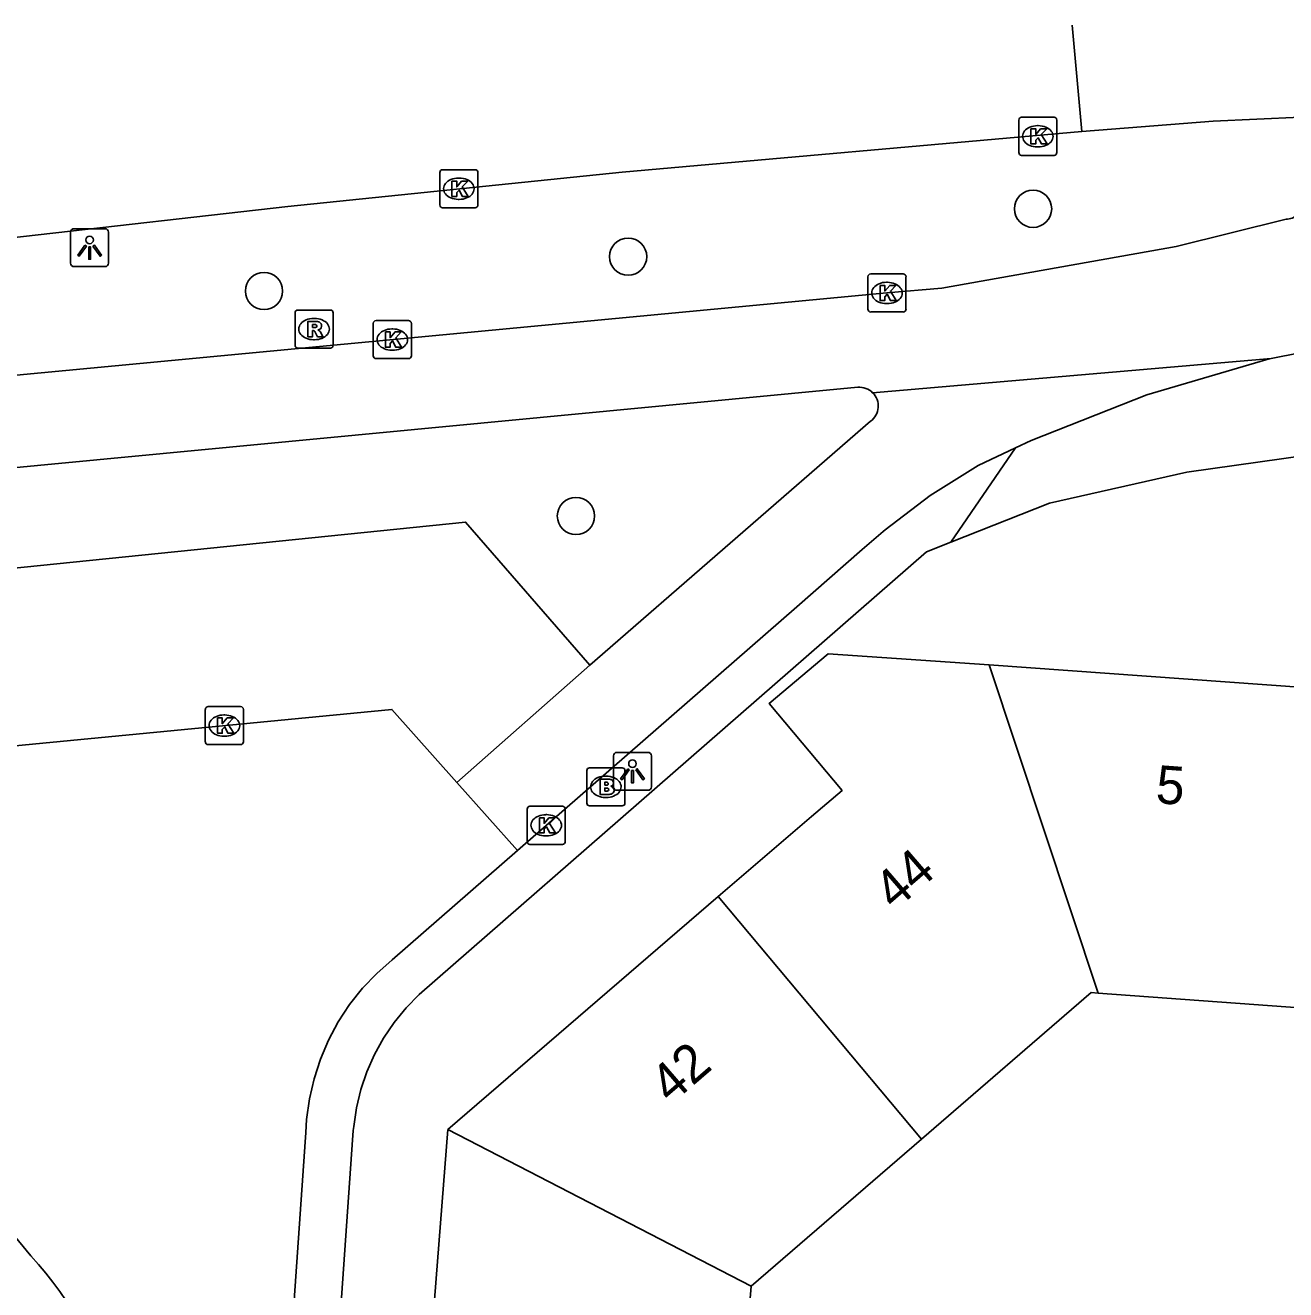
# Model space of a CAD drawing. Extents: x 160304 to 160954, y 383686 to 384161.
# Drawn here: x 160524.56 to 160557.65, y 384126.5 to 384159.71 of the extents above; entities that cross this region are included whole.
import ezdxf

# ---------------------------------------------------------------- set-up
doc = ezdxf.new("R2010")
doc.units = 0
for name, color, linetype in [('IMGEO_Boom', 7, 'Continuous'), ('IMGEO_Brandkraan', 7, 'Continuous'), ('IMGEO_Fietspad_open', 7, 'Continuous'), ('IMGEO_Kolk', 7, 'Continuous'), ('IMGEO_Lichtpunt', 7, 'Continuous'), ('IMGEO_Pand', 7, 'Continuous'), ('IMGEO_Pand_nummerreeks', 7, 'Continuous'), ('IMGEO_Parkeervlak_open', 7, 'Continuous'), ('IMGEO_Rijbaan_lokaal_gesloten', 7, 'Continuous'), ('IMGEO_Rijbaan_lokaal_open', 7, 'Continuous'), ('IMGEO_Rioolput', 7, 'Continuous'), ('IMGEO_Voetpad_open', 7, 'Continuous')]:
    doc.layers.add(name, color=color, linetype=linetype)

msp = doc.modelspace()

# ---------------------------------------------------------------- linework, layer by layer
at = {"layer": 'IMGEO_Boom'}
for centre in [(160551.016, 384154.889), (160540.387, 384153.633), (160530.829, 384152.73), (160539.017, 384146.821)]:
    msp.add_circle(centre, 0.489, dxfattribs=at)
at = {"layer": 'IMGEO_Brandkraan'}
for p, q in [((160539.301, 384139.282), (160539.301, 384140.134)), ((160539.376, 384140.208), (160540.228, 384140.208)), ((160540.302, 384140.134), (160540.302, 384139.282)), ((160539.789, 384139.988), (160539.814, 384139.988)), ((160539.812, 384139.428), (160539.787, 384139.428)), ((160540.228, 384139.208), (160539.376, 384139.208))]:
    msp.add_line(p, q, dxfattribs=at)
for points in [[(160539.301, 384139.282), (160539.301, 384140.134)], [(160539.376, 384140.208), (160540.228, 384140.208)], [(160540.302, 384140.134), (160540.302, 384139.282)], [(160539.649, 384139.908), (160539.649, 384139.508), (160539.862, 384139.508)], [(160539.88, 384139.908), (160539.649, 384139.908)], [(160539.828, 384139.827), (160539.774, 384139.827), (160539.774, 384139.751)], [(160539.774, 384139.751), (160539.827, 384139.751)], [(160539.836, 384139.675), (160539.774, 384139.675), (160539.774, 384139.594)], [(160539.774, 384139.594), (160539.836, 384139.594)], [(160540.228, 384139.208), (160539.376, 384139.208)]]:
    msp.add_lwpolyline(points, dxfattribs=at)
for centre, radius, start, end in [((160539.378, 384140.132), 0.0765, 91.552, 178.448), ((160539.378, 384140.132), 0.0765, 91.552, 178.448), ((160540.226, 384140.132), 0.0765, 1.552, 88.448), ((160540.226, 384140.132), 0.0765, 1.552, 88.448), ((160539.829, 384139.789), 0.0379, 267.8285, 90.9355), ((160539.884, 384139.763), 0.145, 59.4692, 91.5367), ((160539.909, 384139.81), 0.0922, 285.5137, 58.1501), ((160539.837, 384139.634), 0.0404, 269.8759, 90.5077), ((160539.868, 384139.759), 0.251, 268.6676, 293.5347), ((160539.914, 384139.618), 0.105, 301.3115, 78.989), ((160539.378, 384139.284), 0.0765, 181.552, 268.448), ((160539.378, 384139.284), 0.0765, 181.552, 268.448), ((160540.226, 384139.284), 0.0765, 271.552, 358.448), ((160540.226, 384139.284), 0.0765, 271.552, 358.448)]:
    msp.add_arc(centre, radius, start, end, dxfattribs=at)
for centre, major_axis, ratio, start_param, end_param in [((160539.788, 384139.708), (-0.387, 0.002), 0.722429, 4.712389, 7.853982), ((160539.813, 384139.708), (-0.39, 0.002), 0.717154, 1.570796, 4.712389)]:
    msp.add_ellipse(centre, major_axis=major_axis, ratio=ratio, start_param=start_param, end_param=end_param, dxfattribs=at)
at = {"layer": 'IMGEO_Fietspad_open'}
for points in [[(160558.095, 384154.984), (160558.084, 384154.94), (160558.07, 384154.901), (160558.053, 384154.864), (160558.033, 384154.828), (160558.01, 384154.794), (160557.984, 384154.763), (160557.955, 384154.734), (160557.923, 384154.708), (160557.89, 384154.684), (160557.854, 384154.664), (160557.817, 384154.647), (160557.778, 384154.633), (160557.738, 384154.623), (160557.698, 384154.617), (160557.657, 384154.614), (160554.776, 384153.901), (160548.621, 384152.802), (160547.181, 384152.679), (160508.78, 384149.051)], [(160557.264, 384150.954), (160560.321, 384151.564), (160566.689, 384152.042)], [(160546.806, 384150.059), (160557.264, 384150.954)], [(160550.555, 384148.612), (160550.969, 384148.808), (160554, 384150.005), (160557.125, 384150.926), (160557.264, 384150.954)], [(160509.91, 384146.721), (160509.934, 384146.724), (160546.418, 384150.201)], [(160546.75, 384149.308), (160539.384, 384142.903)], [(160537.481, 384138.035), (160544.813, 384144.436), (160546.533, 384145.937), (160547.082, 384146.416), (160547.136, 384146.461), (160548.319, 384147.36), (160549.578, 384148.15), (160550.555, 384148.612)], [(160539.384, 384142.903), (160535.894, 384139.821)]]:
    msp.add_lwpolyline(points, dxfattribs=at)
for centre, radius, start, end in [((160546.46, 384149.715), 0.488, 44.8556, 94.9413), ((160546.459, 384149.707), 0.494, 306.0545, 45.4165)]:
    msp.add_arc(centre, radius, start, end, dxfattribs=at)
at = {"layer": 'IMGEO_Kolk'}
for p, q in [((160550.641, 384156.367), (160550.641, 384157.219)), ((160550.716, 384157.293), (160551.568, 384157.293)), ((160551.129, 384157.073), (160551.154, 384157.073)), ((160551.642, 384157.219), (160551.642, 384156.367)), ((160551.152, 384156.513), (160551.127, 384156.513)), ((160551.568, 384156.293), (160550.716, 384156.293)), ((160535.442, 384154.99), (160535.442, 384155.842)), ((160535.517, 384155.916), (160536.369, 384155.916)), ((160535.93, 384155.696), (160535.955, 384155.696)), ((160536.443, 384155.842), (160536.443, 384154.99)), ((160535.953, 384155.136), (160535.928, 384155.136)), ((160536.369, 384154.916), (160535.517, 384154.916)), ((160546.68, 384152.253), (160546.68, 384153.105)), ((160546.755, 384153.179), (160547.607, 384153.179)), ((160547.681, 384153.105), (160547.681, 384152.253)), ((160547.168, 384152.959), (160547.193, 384152.959)), ((160547.191, 384152.399), (160547.166, 384152.399)), ((160547.607, 384152.179), (160546.755, 384152.179)), ((160533.695, 384151.028), (160533.695, 384151.88)), ((160533.77, 384151.954), (160534.622, 384151.954)), ((160534.183, 384151.734), (160534.208, 384151.734)), ((160534.696, 384151.88), (160534.696, 384151.028)), ((160534.206, 384151.174), (160534.181, 384151.174)), ((160534.622, 384150.954), (160533.77, 384150.954)), ((160529.288, 384140.89), (160529.288, 384141.742)), ((160529.363, 384141.816), (160530.215, 384141.816)), ((160530.289, 384141.742), (160530.289, 384140.89)), ((160529.776, 384141.596), (160529.801, 384141.596)), ((160530.215, 384140.816), (160529.363, 384140.816)), ((160529.799, 384141.036), (160529.774, 384141.036)), ((160537.735, 384138.271), (160537.735, 384139.123)), ((160537.81, 384139.197), (160538.662, 384139.197)), ((160538.736, 384139.123), (160538.736, 384138.271)), ((160538.223, 384138.977), (160538.248, 384138.977)), ((160538.246, 384138.417), (160538.221, 384138.417)), ((160538.662, 384138.197), (160537.81, 384138.197))]:
    msp.add_line(p, q, dxfattribs=at)
for points in [[(160550.641, 384156.367), (160550.641, 384157.219)], [(160550.716, 384157.293), (160551.568, 384157.293)], [(160551.642, 384157.219), (160551.642, 384156.367)], [(160550.962, 384156.993), (160551.085, 384156.993), (160551.085, 384156.842), (160551.215, 384156.993), (160551.379, 384156.993), (160551.233, 384156.842), (160551.386, 384156.593), (160551.234, 384156.593), (160551.149, 384156.757), (160551.085, 384156.69), (160551.085, 384156.593), (160550.962, 384156.593), (160550.962, 384156.993)], [(160551.568, 384156.293), (160550.716, 384156.293)], [(160535.442, 384154.99), (160535.442, 384155.842)], [(160535.517, 384155.916), (160536.369, 384155.916)], [(160536.443, 384155.842), (160536.443, 384154.99)], [(160535.763, 384155.616), (160535.886, 384155.616), (160535.886, 384155.465), (160536.016, 384155.616), (160536.18, 384155.616), (160536.034, 384155.465), (160536.187, 384155.216), (160536.035, 384155.216), (160535.95, 384155.38), (160535.886, 384155.313), (160535.886, 384155.216), (160535.763, 384155.216), (160535.763, 384155.616)], [(160536.369, 384154.916), (160535.517, 384154.916)], [(160546.68, 384152.253), (160546.68, 384153.105)], [(160546.755, 384153.179), (160547.607, 384153.179)], [(160547.681, 384153.105), (160547.681, 384152.253)], [(160547.001, 384152.879), (160547.124, 384152.879), (160547.124, 384152.728), (160547.254, 384152.879), (160547.418, 384152.879), (160547.272, 384152.728), (160547.425, 384152.479), (160547.273, 384152.479), (160547.188, 384152.643), (160547.124, 384152.576), (160547.124, 384152.479), (160547.001, 384152.479), (160547.001, 384152.879)], [(160547.607, 384152.179), (160546.755, 384152.179)], [(160533.695, 384151.028), (160533.695, 384151.88)], [(160533.77, 384151.954), (160534.622, 384151.954)], [(160534.696, 384151.88), (160534.696, 384151.028)], [(160534.016, 384151.654), (160534.139, 384151.654), (160534.139, 384151.503), (160534.269, 384151.654), (160534.433, 384151.654), (160534.287, 384151.503), (160534.44, 384151.254), (160534.288, 384151.254), (160534.203, 384151.418), (160534.139, 384151.351), (160534.139, 384151.254), (160534.016, 384151.254), (160534.016, 384151.654)], [(160534.622, 384150.954), (160533.77, 384150.954)], [(160529.288, 384140.89), (160529.288, 384141.742)], [(160529.363, 384141.816), (160530.215, 384141.816)], [(160530.289, 384141.742), (160530.289, 384140.89)], [(160529.609, 384141.516), (160529.732, 384141.516), (160529.732, 384141.365), (160529.862, 384141.516), (160530.026, 384141.516), (160529.88, 384141.365), (160530.033, 384141.116), (160529.881, 384141.116), (160529.796, 384141.28), (160529.732, 384141.213), (160529.732, 384141.116), (160529.609, 384141.116), (160529.609, 384141.516)], [(160530.215, 384140.816), (160529.363, 384140.816)], [(160537.735, 384138.271), (160537.735, 384139.123)], [(160537.81, 384139.197), (160538.662, 384139.197)], [(160538.736, 384139.123), (160538.736, 384138.271)], [(160538.056, 384138.897), (160538.179, 384138.897), (160538.179, 384138.746), (160538.309, 384138.897), (160538.473, 384138.897), (160538.327, 384138.746), (160538.48, 384138.497), (160538.328, 384138.497), (160538.243, 384138.661), (160538.179, 384138.594), (160538.179, 384138.497), (160538.056, 384138.497), (160538.056, 384138.897)], [(160538.662, 384138.197), (160537.81, 384138.197)]]:
    msp.add_lwpolyline(points, dxfattribs=at)
for centre, start, end in [((160550.718, 384157.217), 91.552, 178.448), ((160550.718, 384157.217), 91.552, 178.448), ((160551.566, 384157.217), 1.552, 88.448), ((160551.566, 384157.217), 1.552, 88.448), ((160550.718, 384156.369), 181.552, 268.448), ((160550.718, 384156.369), 181.552, 268.448), ((160551.566, 384156.369), 271.552, 358.448), ((160551.566, 384156.369), 271.552, 358.448), ((160535.519, 384155.84), 91.552, 178.448), ((160535.519, 384155.84), 91.552, 178.448), ((160536.367, 384155.84), 1.552, 88.448), ((160536.367, 384155.84), 1.552, 88.448), ((160535.519, 384154.992), 181.552, 268.448), ((160535.519, 384154.992), 181.552, 268.448), ((160536.367, 384154.992), 271.552, 358.448), ((160536.367, 384154.992), 271.552, 358.448), ((160546.757, 384153.103), 91.552, 178.448), ((160546.757, 384153.103), 91.552, 178.448), ((160547.605, 384153.103), 1.552, 88.448), ((160547.605, 384153.103), 1.552, 88.448), ((160546.757, 384152.255), 181.552, 268.448), ((160546.757, 384152.255), 181.552, 268.448), ((160547.605, 384152.255), 271.552, 358.448), ((160547.605, 384152.255), 271.552, 358.448), ((160533.772, 384151.878), 91.552, 178.448), ((160533.772, 384151.878), 91.552, 178.448), ((160534.62, 384151.878), 1.552, 88.448), ((160534.62, 384151.878), 1.552, 88.448), ((160533.772, 384151.03), 181.552, 268.448), ((160533.772, 384151.03), 181.552, 268.448), ((160534.62, 384151.03), 271.552, 358.448), ((160534.62, 384151.03), 271.552, 358.448), ((160529.365, 384141.74), 91.552, 178.448), ((160529.365, 384141.74), 91.552, 178.448), ((160530.213, 384141.74), 1.552, 88.448), ((160530.213, 384141.74), 1.552, 88.448), ((160529.365, 384140.892), 181.552, 268.448), ((160529.365, 384140.892), 181.552, 268.448), ((160530.213, 384140.892), 271.552, 358.448), ((160530.213, 384140.892), 271.552, 358.448), ((160537.812, 384139.121), 91.552, 178.448), ((160537.812, 384139.121), 91.552, 178.448), ((160538.66, 384139.121), 1.552, 88.448), ((160538.66, 384139.121), 1.552, 88.448), ((160537.812, 384138.273), 181.552, 268.448), ((160537.812, 384138.273), 181.552, 268.448), ((160538.66, 384138.273), 271.552, 358.448), ((160538.66, 384138.273), 271.552, 358.448)]:
    msp.add_arc(centre, 0.0765, start, end, dxfattribs=at)
for centre, major_axis, ratio, start_param, end_param in [((160551.128, 384156.793), (-0.387, 0.002), 0.722429, 4.712389, 7.853982), ((160551.153, 384156.793), (-0.39, 0.002), 0.717154, 1.570796, 4.712389), ((160535.929, 384155.416), (-0.387, 0.002), 0.722429, 4.712389, 7.853982), ((160535.954, 384155.416), (-0.39, 0.002), 0.717154, 1.570796, 4.712389), ((160547.167, 384152.679), (-0.387, 0.002), 0.722429, 4.712389, 7.853982), ((160547.192, 384152.679), (-0.39, 0.002), 0.717154, 1.570796, 4.712389), ((160534.182, 384151.454), (-0.387, 0.002), 0.722429, 4.712389, 7.853982), ((160534.207, 384151.454), (-0.39, 0.002), 0.717154, 1.570796, 4.712389), ((160529.775, 384141.316), (-0.387, 0.002), 0.722429, 4.712389, 7.853982), ((160529.8, 384141.316), (-0.39, 0.002), 0.717154, 1.570796, 4.712389), ((160538.222, 384138.697), (-0.387, 0.002), 0.722429, 4.712389, 7.853982), ((160538.247, 384138.697), (-0.39, 0.002), 0.717154, 1.570796, 4.712389)]:
    msp.add_ellipse(centre, major_axis=major_axis, ratio=ratio, start_param=start_param, end_param=end_param, dxfattribs=at)
at = {"layer": 'IMGEO_Lichtpunt'}
for p, q in [((160526.654, 384154.367), (160525.846, 384154.367)), ((160526.654, 384154.367), (160525.846, 384154.367)), ((160525.752, 384154.272), (160525.752, 384153.465)), ((160525.752, 384154.272), (160525.752, 384153.465)), ((160526.748, 384153.465), (160526.748, 384154.272)), ((160526.748, 384153.465), (160526.748, 384154.272)), ((160525.846, 384153.371), (160526.654, 384153.371)), ((160525.846, 384153.371), (160526.654, 384153.371)), ((160540.002, 384140.518), (160540.002, 384139.711)), ((160540.002, 384140.518), (160540.002, 384139.711)), ((160540.904, 384140.613), (160540.096, 384140.613)), ((160540.904, 384140.613), (160540.096, 384140.613)), ((160540.998, 384139.711), (160540.998, 384140.518)), ((160540.998, 384139.711), (160540.998, 384140.518)), ((160540.096, 384139.617), (160540.904, 384139.617)), ((160540.096, 384139.617), (160540.904, 384139.617))]:
    msp.add_line(p, q, dxfattribs=at)
for points in [[(160526.126, 384153.936), (160526.165, 384153.908), (160525.977, 384153.646), (160525.939, 384153.673), (160526.126, 384153.936)], [(160526.228, 384153.888), (160526.275, 384153.888), (160526.275, 384153.566), (160526.228, 384153.566), (160526.228, 384153.888)], [(160526.338, 384153.908), (160526.376, 384153.935), (160526.563, 384153.673), (160526.524, 384153.645), (160526.338, 384153.908)], [(160540.376, 384140.182), (160540.415, 384140.154), (160540.227, 384139.892), (160540.189, 384139.919), (160540.376, 384140.182)], [(160540.478, 384140.134), (160540.525, 384140.134), (160540.525, 384139.812), (160540.478, 384139.812), (160540.478, 384140.134)], [(160540.588, 384140.154), (160540.626, 384140.181), (160540.813, 384139.919), (160540.774, 384139.891), (160540.588, 384140.154)]]:
    msp.add_lwpolyline(points, dxfattribs=at)
for centre in [(160526.251, 384154.07), (160540.501, 384140.316)]:
    msp.add_circle(centre, 0.0994, dxfattribs=at)
for centre, start, end in [((160525.846, 384154.272), 90, 180), ((160525.846, 384154.272), 90, 180), ((160526.654, 384154.272), 0, 90), ((160526.654, 384154.272), 0, 90), ((160525.846, 384153.465), 180, 270), ((160525.846, 384153.465), 180, 270), ((160526.654, 384153.465), 270, 0), ((160526.654, 384153.465), 270, 360), ((160540.096, 384140.518), 90, 180), ((160540.096, 384140.518), 90, 180), ((160540.904, 384140.518), 0, 90), ((160540.904, 384140.518), 0, 90), ((160540.096, 384139.711), 180, 270), ((160540.096, 384139.711), 180, 270), ((160540.904, 384139.711), 270, 0), ((160540.904, 384139.711), 270, 360)]:
    msp.add_arc(centre, 0.0946, start, end, dxfattribs=at)
at = {"layer": 'IMGEO_Pand'}
for points in [[(160542.752, 384136.829), (160545.202, 384138.927), (160546.003, 384139.613), (160544.086, 384141.892), (160545.639, 384143.198), (160549.86, 384142.916)], [(160549.86, 384142.916), (160559.216, 384142.237)], [(160549.86, 384142.916), (160552.723, 384134.289)], [(160535.658, 384130.704), (160542.752, 384136.829)], [(160548.084, 384130.45), (160542.752, 384136.829)], [(160552.723, 384134.289), (160552.545, 384134.302), (160548.084, 384130.45)], [(160558.615, 384133.862), (160552.723, 384134.289)], [(160534.918, 384121.312), (160535.658, 384130.704)], [(160543.616, 384126.592), (160535.658, 384130.704)], [(160548.084, 384130.45), (160543.616, 384126.592)], [(160543.616, 384126.592), (160543.136, 384120.655)]]:
    msp.add_lwpolyline(points, dxfattribs=at)
at = {"layer": 'IMGEO_Parkeervlak_open'}
msp.add_lwpolyline([(160514.052, 384140.645), (160519.115, 384144.923), (160536.119, 384146.661), (160539.384, 384142.903)], dxfattribs=at)
at = {"layer": 'IMGEO_Rijbaan_lokaal_gesloten'}
for points in [[(160552.039, 384159.709), (160552.296, 384156.916)], [(160552.296, 384156.916), (160555.741, 384157.19), (160558.033, 384157.298)], [(160517.165, 384153.325), (160517.57, 384153.373), (160531.454, 384154.952), (160540.226, 384155.853), (160552.296, 384156.916)]]:
    msp.add_lwpolyline(points, dxfattribs=at)
at = {"layer": 'IMGEO_Rijbaan_lokaal_open'}
for points in [[(160535.894, 384139.821), (160534.188, 384141.742), (160521.027, 384140.47), (160517.067, 384137.08)], [(160535.894, 384139.821), (160537.481, 384138.035)], [(160537.481, 384138.035), (160534.196, 384135.168), (160533.788, 384134.809), (160533.414, 384134.416), (160533.076, 384133.99), (160532.778, 384133.536), (160532.521, 384133.058), (160532.308, 384132.558), (160532.141, 384132.041), (160532.021, 384131.511), (160531.948, 384130.973), (160531.927, 384130.626), (160529.545, 384096.378), (160529.643, 384095.449)], [(160523.246, 384129.157), (160524.705, 384127.392)]]:
    msp.add_lwpolyline(points, dxfattribs=at)
msp.add_arc((160515.64, 384119.275), 12.168, 356.7331, 41.8412, dxfattribs=at)
at = {"layer": 'IMGEO_Rioolput'}
for p, q in [((160531.643, 384151.304), (160531.643, 384152.156)), ((160531.718, 384152.23), (160532.57, 384152.23)), ((160532.644, 384152.156), (160532.644, 384151.304)), ((160532.131, 384152.01), (160532.156, 384152.01)), ((160532.154, 384151.45), (160532.129, 384151.45)), ((160532.57, 384151.23), (160531.718, 384151.23))]:
    msp.add_line(p, q, dxfattribs=at)
for points in [[(160531.643, 384151.304), (160531.643, 384152.156)], [(160531.718, 384152.23), (160532.57, 384152.23)], [(160532.644, 384152.156), (160532.644, 384151.304)], [(160532.232, 384151.928), (160531.98, 384151.93), (160531.98, 384151.53)], [(160532.158, 384151.849), (160532.104, 384151.849), (160532.104, 384151.768)], [(160532.104, 384151.768), (160532.156, 384151.768)], [(160531.98, 384151.53), (160532.104, 384151.53), (160532.104, 384151.692), (160532.115, 384151.692)], [(160532.162, 384151.663), (160532.233, 384151.53), (160532.373, 384151.53), (160532.308, 384151.656)], [(160532.57, 384151.23), (160531.718, 384151.23)]]:
    msp.add_lwpolyline(points, dxfattribs=at)
for centre, radius, start, end in [((160531.72, 384152.154), 0.0765, 91.552, 178.448), ((160531.72, 384152.154), 0.0765, 91.552, 178.448), ((160532.568, 384152.154), 0.0765, 1.552, 88.448), ((160532.568, 384152.154), 0.0765, 1.552, 88.448), ((160532.14, 384151.957), 0.19, 274.7715, 282.9687), ((160532.164, 384151.753), 0.0964, 77.0061, 93.1865), ((160532.178, 384151.81), 0.0378, 276.6634, 79.6772), ((160532.231, 384151.818), 0.109, 350.3612, 89.416), ((160532.229, 384151.818), 0.112, 277.5842, 350.9817), ((160532.213, 384151.603), 0.108, 29.5134, 73.7905), ((160532.114, 384151.639), 0.0533, 26.0293, 88.6989), ((160531.72, 384151.306), 0.0765, 181.552, 268.448), ((160531.72, 384151.306), 0.0765, 181.552, 268.448), ((160532.568, 384151.306), 0.0765, 271.552, 358.448), ((160532.568, 384151.306), 0.0765, 271.552, 358.448)]:
    msp.add_arc(centre, radius, start, end, dxfattribs=at)
for centre, major_axis, ratio, start_param, end_param in [((160532.13, 384151.73), (-0.387, 0.002), 0.722429, 4.712389, 7.853982), ((160532.155, 384151.73), (-0.39, 0.002), 0.717154, 1.570796, 4.712389)]:
    msp.add_ellipse(centre, major_axis=major_axis, ratio=ratio, start_param=start_param, end_param=end_param, dxfattribs=at)
at = {"layer": 'IMGEO_Voetpad_open'}
for points in [[(160563.905, 384148.825), (160559.462, 384148.597), (160555.057, 384147.972), (160551.448, 384147.155), (160548.855, 384146.134)], [(160548.855, 384146.134), (160550.555, 384148.612)], [(160530.227, 384064.308), (160532.622, 384098.352), (160530.921, 384098.428), (160533.173, 384130.684), (160533.182, 384130.784), (160533.255, 384131.273), (160533.37, 384131.754), (160533.529, 384132.222), (160533.728, 384132.674), (160533.967, 384133.107), (160534.244, 384133.516), (160534.556, 384133.899), (160534.901, 384134.253), (160548.216, 384145.882), (160548.855, 384146.134)]]:
    msp.add_lwpolyline(points, dxfattribs=at)

# ---------------------------------------------------------------- texts
at = {"layer": 'IMGEO_Pand_nummerreeks'}
for s, rotation, p in [('5', 355.8506, (160554.219, 384139.283)), ('44', 40.8102, (160547.384, 384136.437)), ('42', 40.8102, (160541.511, 384131.351))]:
    msp.add_text(s, height=1, rotation=rotation, dxfattribs=at).set_placement(p)

doc.saveas('drawing.dxf')
